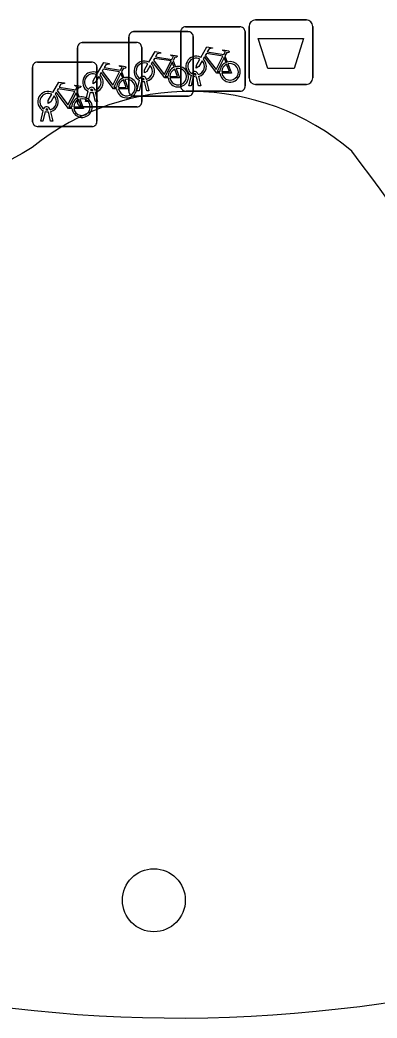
# Model space of a CAD drawing. Extents: x 160675 to 161153, y 383241 to 383714.
# Drawn here: x 161063.64 to 161069.19, y 383280.14 to 383295.63 of the extents above; entities that cross this region are included whole.
import ezdxf

# ---------------------------------------------------------------- set-up
doc = ezdxf.new("R2010")
doc.units = 0
for name, color, linetype in [('IMGEO_Afvalbak', 7, 'Continuous'), ('IMGEO_Boom', 7, 'Continuous'), ('IMGEO_Fietsenrek', 7, 'Continuous'), ('IMGEO_Groenvoorziening', 7, 'Continuous'), ('IMGEO_Voetpad_open', 7, 'Continuous')]:
    doc.layers.add(name, color=color, linetype=linetype)

msp = doc.modelspace()

# ---------------------------------------------------------------- linework, layer by layer
at = {"layer": 'IMGEO_Afvalbak'}
for p, q in [((161067.302, 383295.633), (161068.092, 383295.633)), ((161068.092, 383295.633), (161067.302, 383295.633)), ((161067.202, 383294.733), (161067.202, 383295.533)), ((161067.202, 383295.533), (161067.202, 383294.733)), ((161068.192, 383295.533), (161068.192, 383294.733)), ((161068.192, 383294.733), (161068.192, 383295.533)), ((161068.092, 383294.633), (161067.302, 383294.633)), ((161067.302, 383294.633), (161068.092, 383294.633))]:
    msp.add_line(p, q, dxfattribs=at)
msp.add_lwpolyline([(161067.345, 383295.347), (161068.049, 383295.347), (161067.9, 383294.877), (161067.494, 383294.877), (161067.345, 383295.347)], dxfattribs=at)
for centre, start, end in [((161067.302, 383295.533), 90, 180), ((161067.302, 383295.533), 90, 180), ((161068.092, 383295.533), 0, 90), ((161068.092, 383295.533), 360, 90), ((161067.302, 383294.733), 180, 270), ((161067.302, 383294.733), 180, 270), ((161068.092, 383294.733), 270, 0), ((161068.092, 383294.733), 270, 0)]:
    msp.add_arc(centre, 0.1, start, end, dxfattribs=at)
at = {"layer": 'IMGEO_Boom'}
msp.add_circle((161065.723, 383281.972), 0.489, dxfattribs=at)
at = {"layer": 'IMGEO_Fietsenrek'}
for p, q in [((161065.409, 383295.451), (161066.25, 383295.451)), ((161066.25, 383295.451), (161065.409, 383295.451)), ((161066.14, 383294.601), (161066.14, 383295.442)), ((161066.14, 383295.442), (161066.14, 383294.601)), ((161066.215, 383295.526), (161067.056, 383295.526)), ((161067.056, 383295.526), (161066.215, 383295.526)), ((161067.14, 383295.451), (161067.14, 383294.61)), ((161067.14, 383294.61), (161067.14, 383295.451)), ((161065.334, 383294.526), (161065.334, 383295.367)), ((161065.334, 383295.367), (161065.334, 383294.526)), ((161066.334, 383295.376), (161066.334, 383294.535)), ((161066.334, 383294.535), (161066.334, 383295.376)), ((161064.536, 383294.357), (161064.536, 383295.198)), ((161064.536, 383295.198), (161064.536, 383294.357)), ((161064.611, 383295.282), (161065.452, 383295.282)), ((161065.452, 383295.282), (161064.611, 383295.282)), ((161065.536, 383295.207), (161065.536, 383294.366)), ((161065.536, 383294.366), (161065.536, 383295.207)), ((161063.915, 383294.979), (161064.756, 383294.979)), ((161064.756, 383294.979), (161063.915, 383294.979)), ((161066.021, 383295), (161066.057, 383294.905)), ((161066.827, 383295.075), (161066.863, 383294.98)), ((161063.84, 383294.054), (161063.84, 383294.895)), ((161063.84, 383294.895), (161063.84, 383294.054)), ((161064.84, 383294.904), (161064.84, 383294.063)), ((161064.84, 383294.063), (161064.84, 383294.904)), ((161065.223, 383294.831), (161065.259, 383294.736)), ((161065.461, 383294.535), (161065.5, 383294.695)), ((161065.53, 383294.683), (161065.495, 383294.535)), ((161065.572, 383294.707), (161065.571, 383294.711)), ((161065.613, 383294.535), (161065.579, 383294.677)), ((161065.603, 383294.718), (161065.604, 383294.711)), ((161065.611, 383294.681), (161065.646, 383294.535)), ((161066.267, 383294.61), (161066.306, 383294.77)), ((161066.336, 383294.758), (161066.301, 383294.61)), ((161066.378, 383294.782), (161066.377, 383294.786)), ((161066.419, 383294.61), (161066.385, 383294.752)), ((161066.409, 383294.793), (161066.41, 383294.786)), ((161066.417, 383294.756), (161066.452, 383294.61)), ((161064.527, 383294.528), (161064.563, 383294.433)), ((161064.663, 383294.366), (161064.702, 383294.526)), ((161064.732, 383294.514), (161064.697, 383294.366)), ((161064.774, 383294.538), (161064.773, 383294.542)), ((161064.805, 383294.549), (161064.806, 383294.542)), ((161064.813, 383294.512), (161064.848, 383294.366)), ((161065.495, 383294.535), (161065.461, 383294.535)), ((161065.646, 383294.535), (161065.613, 383294.535)), ((161067.065, 383294.526), (161066.224, 383294.526)), ((161066.224, 383294.526), (161067.065, 383294.526)), ((161066.301, 383294.61), (161066.267, 383294.61)), ((161066.452, 383294.61), (161066.419, 383294.61)), ((161064.697, 383294.366), (161064.663, 383294.366)), ((161064.815, 383294.366), (161064.781, 383294.508)), ((161064.848, 383294.366), (161064.815, 383294.366)), ((161066.259, 383294.451), (161065.418, 383294.451)), ((161065.418, 383294.451), (161066.259, 383294.451)), ((161063.967, 383294.063), (161064.006, 383294.223)), ((161064.036, 383294.211), (161064.001, 383294.063)), ((161064.078, 383294.235), (161064.077, 383294.239)), ((161064.119, 383294.063), (161064.085, 383294.205)), ((161064.109, 383294.246), (161064.11, 383294.239)), ((161064.117, 383294.209), (161064.152, 383294.063)), ((161065.461, 383294.282), (161064.62, 383294.282)), ((161064.62, 383294.282), (161065.461, 383294.282)), ((161064.001, 383294.063), (161063.967, 383294.063)), ((161064.152, 383294.063), (161064.119, 383294.063)), ((161064.765, 383293.979), (161063.924, 383293.979)), ((161063.924, 383293.979), (161064.765, 383293.979))]:
    msp.add_line(p, q, dxfattribs=at)
for points in [[(161065.647, 383294.977), (161065.742, 383295.141), (161065.828, 383295.127), (161065.83, 383295.118), (161065.774, 383295.107), (161065.747, 383295.062), (161066.003, 383295.021)], [(161066.453, 383295.052), (161066.548, 383295.216), (161066.634, 383295.202), (161066.636, 383295.193), (161066.58, 383295.182), (161066.553, 383295.137), (161066.809, 383295.096)], [(161066.809, 383295.096), (161066.834, 383295.145), (161066.828, 383295.149), (161066.805, 383295.153), (161066.793, 383295.16), (161066.792, 383295.163), (161066.794, 383295.168), (161066.889, 383295.153), (161066.891, 383295.143), (161066.881, 383295.13), (161066.869, 383295.124), (161066.855, 383295.13), (161066.827, 383295.075)], [(161065.943, 383294.733), (161065.893, 383294.733), (161065.702, 383294.984), (161065.683, 383294.952)], [(161065.99, 383294.996), (161065.733, 383295.037), (161065.716, 383295.008), (161065.883, 383294.788), (161065.99, 383294.996)], [(161066.003, 383295.021), (161066.028, 383295.07), (161066.022, 383295.074), (161065.999, 383295.078), (161065.987, 383295.085), (161065.986, 383295.088), (161065.988, 383295.093), (161066.083, 383295.078), (161066.085, 383295.068), (161066.075, 383295.055), (161066.063, 383295.049), (161066.049, 383295.055), (161066.021, 383295)], [(161066.474, 383295), (161066.422, 383294.91), (161066.382, 383294.885), (161066.383, 383294.932), (161066.438, 383295.026)], [(161066.749, 383294.808), (161066.699, 383294.808), (161066.508, 383295.059), (161066.489, 383295.027)], [(161066.796, 383295.071), (161066.539, 383295.112), (161066.522, 383295.083), (161066.689, 383294.863), (161066.796, 383295.071)], [(161066.844, 383294.973), (161066.814, 383295.05), (161066.705, 383294.832), (161066.748, 383294.832)], [(161064.849, 383294.808), (161064.944, 383294.972), (161065.03, 383294.958), (161065.032, 383294.949), (161064.976, 383294.938), (161064.949, 383294.893), (161065.205, 383294.852)], [(161065.192, 383294.827), (161064.935, 383294.868), (161064.918, 383294.839), (161065.085, 383294.619), (161065.192, 383294.827)], [(161065.205, 383294.852), (161065.23, 383294.901), (161065.224, 383294.905), (161065.201, 383294.909), (161065.189, 383294.916), (161065.188, 383294.919), (161065.19, 383294.924), (161065.285, 383294.909), (161065.287, 383294.899), (161065.277, 383294.886), (161065.265, 383294.88), (161065.251, 383294.886), (161065.223, 383294.831)], [(161065.668, 383294.925), (161065.616, 383294.835), (161065.576, 383294.81), (161065.577, 383294.857), (161065.632, 383294.951)], [(161066.038, 383294.898), (161066.008, 383294.975), (161065.899, 383294.757), (161065.942, 383294.757)], [(161065.972, 383294.757), (161066.092, 383294.756), (161066.048, 383294.87)], [(161066.068, 383294.877), (161066.123, 383294.732), (161065.973, 383294.732)], [(161066.778, 383294.832), (161066.898, 383294.831), (161066.854, 383294.945)], [(161066.874, 383294.952), (161066.929, 383294.807), (161066.779, 383294.807)], [(161064.153, 383294.505), (161064.248, 383294.669), (161064.334, 383294.655), (161064.336, 383294.646), (161064.28, 383294.635), (161064.253, 383294.59), (161064.509, 383294.549)], [(161064.87, 383294.756), (161064.818, 383294.666), (161064.778, 383294.641), (161064.779, 383294.688), (161064.834, 383294.782)], [(161065.145, 383294.564), (161065.095, 383294.564), (161064.904, 383294.815), (161064.885, 383294.783)], [(161065.24, 383294.729), (161065.21, 383294.806), (161065.101, 383294.588), (161065.144, 383294.588)], [(161065.174, 383294.588), (161065.294, 383294.587), (161065.25, 383294.701)], [(161065.27, 383294.708), (161065.325, 383294.563), (161065.175, 383294.563)], [(161064.449, 383294.261), (161064.399, 383294.261), (161064.208, 383294.512), (161064.189, 383294.48)], [(161064.496, 383294.524), (161064.239, 383294.565), (161064.222, 383294.536), (161064.389, 383294.316), (161064.496, 383294.524)], [(161064.509, 383294.549), (161064.534, 383294.598), (161064.528, 383294.602), (161064.505, 383294.606), (161064.493, 383294.613), (161064.492, 383294.616), (161064.494, 383294.621), (161064.589, 383294.606), (161064.591, 383294.596), (161064.581, 383294.583), (161064.569, 383294.577), (161064.555, 383294.583), (161064.527, 383294.528)], [(161064.174, 383294.453), (161064.122, 383294.363), (161064.082, 383294.338), (161064.083, 383294.385), (161064.138, 383294.479)], [(161064.544, 383294.426), (161064.514, 383294.503), (161064.405, 383294.285), (161064.448, 383294.285)], [(161064.478, 383294.285), (161064.598, 383294.284), (161064.554, 383294.398)], [(161064.574, 383294.405), (161064.629, 383294.26), (161064.479, 383294.26)]]:
    msp.add_lwpolyline(points, dxfattribs=at)
for centre, radius, start, end in [((161065.412, 383295.373), 0.0779, 92.4484, 184.2845), ((161065.412, 383295.373), 0.0779, 92.4484, 184.2845), ((161066.218, 383295.448), 0.0779, 92.4484, 184.2845), ((161066.218, 383295.448), 0.0779, 92.4484, 184.2845), ((161066.256, 383295.373), 0.0779, 2.4484, 94.2845), ((161066.256, 383295.373), 0.0779, 2.4484, 94.2845), ((161067.062, 383295.448), 0.0779, 2.4484, 94.2845), ((161067.062, 383295.448), 0.0779, 2.4484, 94.2845), ((161064.614, 383295.204), 0.0779, 92.4484, 184.2845), ((161064.614, 383295.204), 0.0779, 92.4484, 184.2845), ((161065.458, 383295.204), 0.0779, 2.4484, 94.2845), ((161065.458, 383295.204), 0.0779, 2.4484, 94.2845), ((161063.918, 383294.901), 0.0779, 92.4484, 184.2845), ((161063.918, 383294.901), 0.0779, 92.4484, 184.2845), ((161064.762, 383294.901), 0.0779, 2.4484, 94.2845), ((161064.762, 383294.901), 0.0779, 2.4484, 94.2845), ((161065.574, 383294.836), 0.159, 62.6766, 242.1369), ((161066.38, 383294.911), 0.159, 62.6766, 242.1369), ((161066.38, 383294.911), 0.129, 63.3192, 238.903), ((161066.38, 383294.911), 0.129, 283.6043, 43.4302), ((161066.38, 383294.911), 0.159, 283.5766, 46.6042), ((161066.907, 383294.827), 0.159, 187.0065, 105.7708), ((161064.776, 383294.667), 0.159, 62.6766, 242.1369), ((161065.574, 383294.836), 0.129, 63.3192, 238.903), ((161065.574, 383294.836), 0.129, 283.6043, 43.4302), ((161065.574, 383294.836), 0.159, 283.5766, 46.6042), ((161066.101, 383294.752), 0.159, 113.3408, 178.3217), ((161066.101, 383294.752), 0.159, 187.0065, 105.7708), ((161066.101, 383294.752), 0.129, 113.923, 177.9556), ((161066.101, 383294.752), 0.129, 188.6715, 104.5883), ((161066.36, 383294.782), 0.0499, 12.8025, 158.6934), ((161066.907, 383294.827), 0.159, 113.3408, 178.3217), ((161066.907, 383294.827), 0.129, 113.923, 177.9556), ((161066.907, 383294.827), 0.129, 188.6715, 104.5883), ((161064.776, 383294.667), 0.129, 63.3192, 238.903), ((161064.776, 383294.667), 0.129, 283.6043, 43.4302), ((161064.776, 383294.667), 0.159, 283.5766, 46.6042), ((161065.303, 383294.583), 0.159, 113.3408, 178.3217), ((161065.303, 383294.583), 0.159, 187.0065, 105.7708), ((161065.303, 383294.583), 0.129, 113.923, 177.9556), ((161065.303, 383294.583), 0.129, 188.6715, 104.5883), ((161065.554, 383294.707), 0.0499, 12.8025, 158.6934), ((161065.574, 383294.836), 0.159, 253.9967, 271.7867), ((161065.554, 383294.707), 0.0174, 12.8025, 163.4502), ((161065.574, 383294.836), 0.129, 253.415, 269.0204), ((161066.38, 383294.911), 0.159, 253.9967, 271.7867), ((161066.36, 383294.782), 0.0174, 12.8025, 163.4502), ((161066.38, 383294.911), 0.129, 253.415, 269.0204), ((161064.08, 383294.364), 0.159, 62.6766, 242.1369), ((161064.756, 383294.538), 0.0499, 12.8025, 158.6934), ((161064.776, 383294.667), 0.159, 253.9967, 271.7867), ((161064.756, 383294.538), 0.0174, 12.8025, 163.4502), ((161064.776, 383294.667), 0.129, 253.415, 269.0204), ((161065.412, 383294.529), 0.0779, 182.4484, 274.2845), ((161065.412, 383294.529), 0.0779, 182.4484, 274.2845), ((161066.218, 383294.604), 0.0779, 182.4484, 274.2845), ((161066.218, 383294.604), 0.0779, 182.4484, 274.2845), ((161066.256, 383294.529), 0.0779, 272.4484, 4.2845), ((161066.256, 383294.529), 0.0779, 272.4484, 4.2845), ((161067.062, 383294.604), 0.0779, 272.4484, 4.2845), ((161067.062, 383294.604), 0.0779, 272.4484, 4.2845), ((161064.08, 383294.364), 0.129, 63.3192, 238.903), ((161064.08, 383294.364), 0.129, 283.6043, 43.4302), ((161064.08, 383294.364), 0.159, 283.5766, 46.6042), ((161064.607, 383294.28), 0.159, 113.3408, 178.3217), ((161064.607, 383294.28), 0.159, 187.0065, 105.7708), ((161064.607, 383294.28), 0.129, 113.923, 177.9556), ((161064.607, 383294.28), 0.129, 188.6715, 104.5883), ((161064.614, 383294.36), 0.0779, 182.4484, 274.2845), ((161064.614, 383294.36), 0.0779, 182.4484, 274.2845), ((161065.458, 383294.36), 0.0779, 272.4484, 4.2845), ((161065.458, 383294.36), 0.0779, 272.4484, 4.2845), ((161064.06, 383294.235), 0.0499, 12.8025, 158.6934), ((161064.08, 383294.364), 0.159, 253.9967, 271.7867), ((161064.06, 383294.235), 0.0174, 12.8025, 163.4502), ((161064.08, 383294.364), 0.129, 253.415, 269.0204), ((161063.918, 383294.057), 0.0779, 182.4484, 274.2845), ((161063.918, 383294.057), 0.0779, 182.4484, 274.2845), ((161064.762, 383294.057), 0.0779, 272.4484, 4.2845), ((161064.762, 383294.057), 0.0779, 272.4484, 4.2845)]:
    msp.add_arc(centre, radius, start, end, dxfattribs=at)
at = {"layer": 'IMGEO_Groenvoorziening'}
for centre, radius, start, end in [((161066.282, 383290.65), 3.873, 49.4858, 129.1751), ((161087.955, 383251.346), 48.7, 119.6879, 133.4612), ((161034.685, 383267.732), 42.809, 26.7092, 37.1677), ((161066.108, 383302.091), 21.946, 250.8911, 279.1338)]:
    msp.add_arc(centre, radius, start, end, dxfattribs=at)
at = {"layer": 'IMGEO_Voetpad_open'}
for centre, radius, start, end in [((161066.282, 383290.65), 3.873, 49.4858, 129.1751), ((161087.955, 383251.346), 48.7, 119.6879, 133.4612), ((161034.685, 383267.732), 42.809, 26.7092, 37.1677), ((161066.108, 383302.091), 21.946, 250.8911, 279.1338)]:
    msp.add_arc(centre, radius, start, end, dxfattribs=at)

doc.saveas('drawing.dxf')
